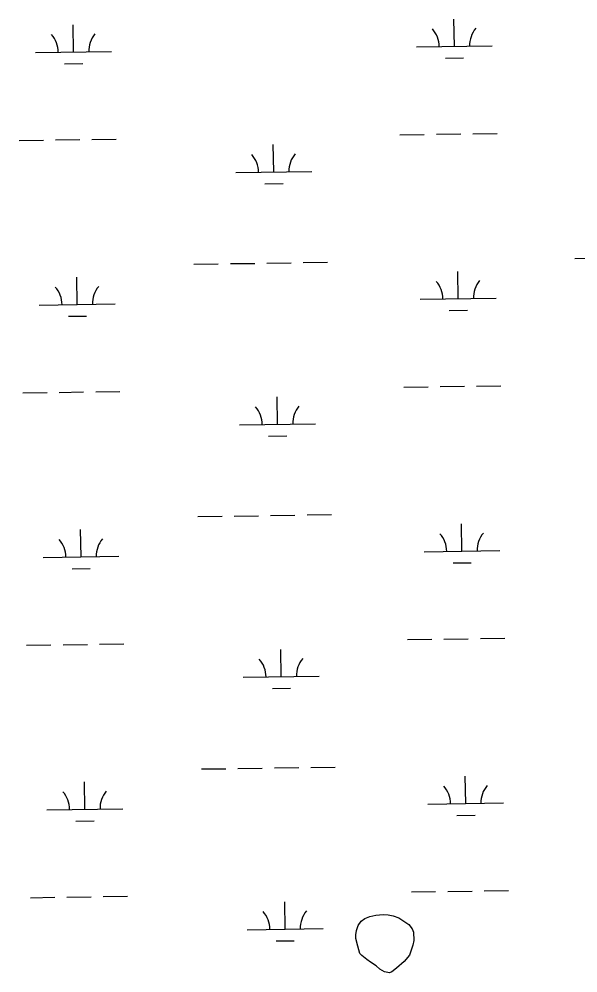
# Model space of a CAD drawing. Extents: x 3807117 to 3845308, y 337856 to 363736.
# Drawn here: x 3818607 to 3819343, y 359558 to 360815 of the extents above; entities that cross this region are included whole.
import ezdxf

# ---------------------------------------------------------------- set-up
doc = ezdxf.new("R2010")
doc.units = 0
doc.layers.add('V-TOPO-SHOR', color=7, linetype='Continuous')
doc.layers.add('V-WETL-SWMP', color=7, linetype='Continuous')

msp = doc.modelspace()

# ---------------------------------------------------------------- linework, layer by layer
at = {"layer": 'V-TOPO-SHOR'}
msp.add_lwpolyline([(3819055.8, 359583.6), (3819053, 359593.4), (3819050.7, 359603.1), (3819050.7, 359608.3), (3819051.5, 359613.9), (3819053.6, 359620.4), (3819057.8, 359626.2), (3819062.4, 359629.8), (3819069.1, 359632.1), (3819076.8, 359633.9), (3819086.4, 359634.9), (3819093, 359634.6), (3819099.7, 359633), (3819107.4, 359630.4), (3819120.2, 359621.8), (3819124.8, 359615.9), (3819126.4, 359611.8), (3819127.1, 359600.7), (3819125.8, 359594.3), (3819121.1, 359581.5), (3819114.1, 359573), (3819104, 359564.1), (3819098.1, 359559.2), (3819094.7, 359557.9), (3819088.3, 359559.2), (3819082.2, 359562.9), (3819077.3, 359567.3), (3819069.9, 359572.2), (3819065, 359575.8), (3819058.6, 359581), (3819055.8, 359583.6)], dxfattribs=at)
at = {"layer": 'V-WETL-SWMP'}
for p, q in [((3818678.5, 360771.5), (3818678, 360807.5)), ((3819180.4, 360779), (3819179.8, 360815)), ((3819130.4, 360778.3), (3819230.4, 360779.8)), ((3818628.5, 360770.8), (3818728.5, 360772.3)), ((3818666.8, 360755.9), (3818690.8, 360756.3)), ((3819168.6, 360763.4), (3819192.6, 360763.8)), ((3818606.9, 360655), (3818638.9, 360655.5)), ((3818654.9, 360655.7), (3818686.9, 360656.2)), ((3818702.9, 360656.4), (3818734.9, 360656.9)), ((3819108.7, 360662.5), (3819140.7, 360663)), ((3819156.7, 360663.2), (3819188.7, 360663.7)), ((3819204.7, 360664), (3819236.7, 360664.4)), ((3818942.4, 360613.6), (3818941.8, 360649.6)), ((3818892.4, 360612.8), (3818992.4, 360614.3)), ((3818930.6, 360598), (3818954.6, 360598.3)), ((3818837.3, 360491.9), (3818869.3, 360492.4)), ((3818885.3, 360492.7), (3818917.3, 360493.1)), ((3818933.3, 360493.4), (3818965.3, 360493.9)), ((3818981.3, 360494.1), (3819013.3, 360494.6)), ((3819339.2, 360499.5), (3819371.2, 360499.9)), ((3819185.4, 360446.4), (3819184.8, 360482.4)), ((3818683.5, 360438.9), (3818683, 360474.9)), ((3818633.5, 360438.1), (3818733.5, 360439.6)), ((3819135.4, 360445.7), (3819235.4, 360447.2)), ((3819173.6, 360430.8), (3819197.6, 360431.2)), ((3818671.8, 360423.3), (3818695.8, 360423.6)), ((3819113.7, 360329.9), (3819145.7, 360330.4)), ((3819161.7, 360330.6), (3819193.7, 360331.1)), ((3819209.7, 360331.3), (3819241.7, 360331.8)), ((3818611.9, 360322.4), (3818643.8, 360322.8)), ((3818659.8, 360323.1), (3818691.8, 360323.6)), ((3818707.8, 360323.8), (3818739.8, 360324.3)), ((3818947.4, 360281), (3818946.8, 360317)), ((3818897.4, 360280.2), (3818997.3, 360281.7)), ((3818935.6, 360265.3), (3818959.6, 360265.7)), ((3818842.3, 360159.3), (3818874.3, 360159.8)), ((3818890.3, 360160), (3818922.3, 360160.5)), ((3818938.3, 360160.7), (3818970.3, 360161.2)), ((3818986.3, 360161.5), (3819018.3, 360161.9)), ((3819190.4, 360113.8), (3819189.8, 360149.8)), ((3818688.5, 360106.2), (3818688, 360142.2)), ((3819140.4, 360113), (3819240.4, 360114.5)), ((3818638.5, 360105.5), (3818738.5, 360107)), ((3818676.7, 360090.6), (3818700.7, 360091)), ((3819178.6, 360098.2), (3819202.6, 360098.5)), ((3819214.7, 359998.7), (3819246.7, 359999.2)), ((3818616.8, 359989.7), (3818648.8, 359990.2)), ((3818664.8, 359990.4), (3818696.8, 359990.9)), ((3818712.8, 359991.2), (3818744.8, 359991.6)), ((3819118.7, 359997.2), (3819150.7, 359997.7)), ((3819166.7, 359998), (3819198.7, 359998.4)), ((3818952.3, 359948.3), (3818951.8, 359984.3)), ((3818902.3, 359947.6), (3819002.3, 359949.1)), ((3818940.6, 359932.7), (3818964.6, 359933.1)), ((3818847.3, 359826.7), (3818879.3, 359827.1)), ((3818895.3, 359827.4), (3818927.3, 359827.9)), ((3818943.3, 359828.1), (3818975.3, 359828.6)), ((3818991.3, 359828.8), (3819023.3, 359829.3)), ((3819195.3, 359781.1), (3819194.8, 359817.1)), ((3818693.5, 359773.6), (3818692.9, 359809.6)), ((3818643.5, 359772.9), (3818743.5, 359774.4)), ((3819145.3, 359780.4), (3819245.3, 359781.9)), ((3819183.6, 359765.5), (3819207.6, 359765.9)), ((3818681.7, 359758), (3818705.7, 359758.4)), ((3819123.7, 359664.6), (3819155.7, 359665.1)), ((3819171.7, 359665.3), (3819203.7, 359665.8)), ((3819219.7, 359666), (3819251.7, 359666.5)), ((3818621.8, 359657.1), (3818653.8, 359657.6)), ((3818669.8, 359657.8), (3818701.8, 359658.3)), ((3818717.8, 359658.5), (3818749.8, 359659)), ((3818957.3, 359615.7), (3818956.8, 359651.7)), ((3819076.8, 359633.9), (3819086.4, 359634.9)), ((3819086.4, 359634.9), (3819093, 359634.6)), ((3819093, 359634.6), (3819099.7, 359633)), ((3819053.6, 359620.4), (3819057.8, 359626.2)), ((3819057.8, 359626.2), (3819062.4, 359629.8)), ((3819062.4, 359629.8), (3819069.1, 359632.1)), ((3819069.1, 359632.1), (3819076.8, 359633.9)), ((3819099.7, 359633), (3819107.4, 359630.4)), ((3819107.4, 359630.4), (3819120.2, 359621.8)), ((3819120.2, 359621.8), (3819124.8, 359615.9)), ((3818907.3, 359614.9), (3819007.3, 359616.4)), ((3819050.7, 359608.3), (3819051.5, 359613.9)), ((3819051.5, 359613.9), (3819053.6, 359620.4)), ((3819124.8, 359615.9), (3819126.4, 359611.8)), ((3819126.4, 359611.8), (3819127.1, 359600.7)), ((3818945.6, 359600.1), (3818969.5, 359600.4)), ((3819050.7, 359603.1), (3819050.7, 359608.3)), ((3819053, 359593.4), (3819050.7, 359603.1)), ((3819127.1, 359600.7), (3819125.8, 359594.3)), ((3819055.8, 359583.6), (3819053, 359593.4)), ((3819125.8, 359594.3), (3819121.1, 359581.5)), ((3819058.6, 359581), (3819055.8, 359583.6)), ((3819065, 359575.8), (3819058.6, 359581)), ((3819069.9, 359572.2), (3819065, 359575.8)), ((3819077.3, 359567.3), (3819069.9, 359572.2)), ((3819114.1, 359573), (3819104, 359564.1)), ((3819121.1, 359581.5), (3819114.1, 359573)), ((3819082.2, 359562.9), (3819077.3, 359567.3)), ((3819088.3, 359559.2), (3819082.2, 359562.9)), ((3819094.7, 359557.9), (3819088.3, 359559.2)), ((3819098.1, 359559.2), (3819094.7, 359557.9)), ((3819104, 359564.1), (3819098.1, 359559.2))]:
    msp.add_line(p, q, dxfattribs=at)
for centre, start, end in [((3818623.3, 360771.2), 0.0865, 41.6302), ((3818733.8, 360772.8), 140.0865, 181.6302), ((3819125.1, 360778.7), 0.0865, 41.6302), ((3819235.6, 360780.3), 140.0865, 181.6302), ((3818887.1, 360613.2), 0.0865, 41.6302), ((3818997.6, 360614.9), 140.0865, 181.6302), ((3819130.1, 360446), 0.0865, 41.6302), ((3819240.6, 360447.7), 140.0865, 181.6302), ((3818628.3, 360438.5), 0.0865, 41.6302), ((3818738.8, 360440.2), 140.0865, 181.6302), ((3818892.1, 360280.6), 0.0865, 41.6302), ((3819002.6, 360282.3), 140.0865, 181.6302), ((3819245.6, 360115.1), 140.0865, 181.6302), ((3818633.3, 360105.9), 0.0865, 41.6302), ((3818743.7, 360107.5), 140.0865, 181.6302), ((3819135.1, 360113.4), 0.0865, 41.6302), ((3818897.1, 359948), 0.0865, 41.6302), ((3819007.6, 359949.6), 140.0865, 181.6302), ((3818748.7, 359774.9), 140.0865, 181.6302), ((3819140.1, 359780.8), 0.0865, 41.6302), ((3819250.6, 359782.4), 140.0865, 181.6302), ((3818638.2, 359773.3), 0.0865, 41.6302), ((3818902.1, 359615.3), 0.0865, 41.6302), ((3819012.5, 359617), 140.0865, 181.6302)]:
    msp.add_arc(centre, 35.2, start, end, dxfattribs=at)

doc.saveas('drawing.dxf')
